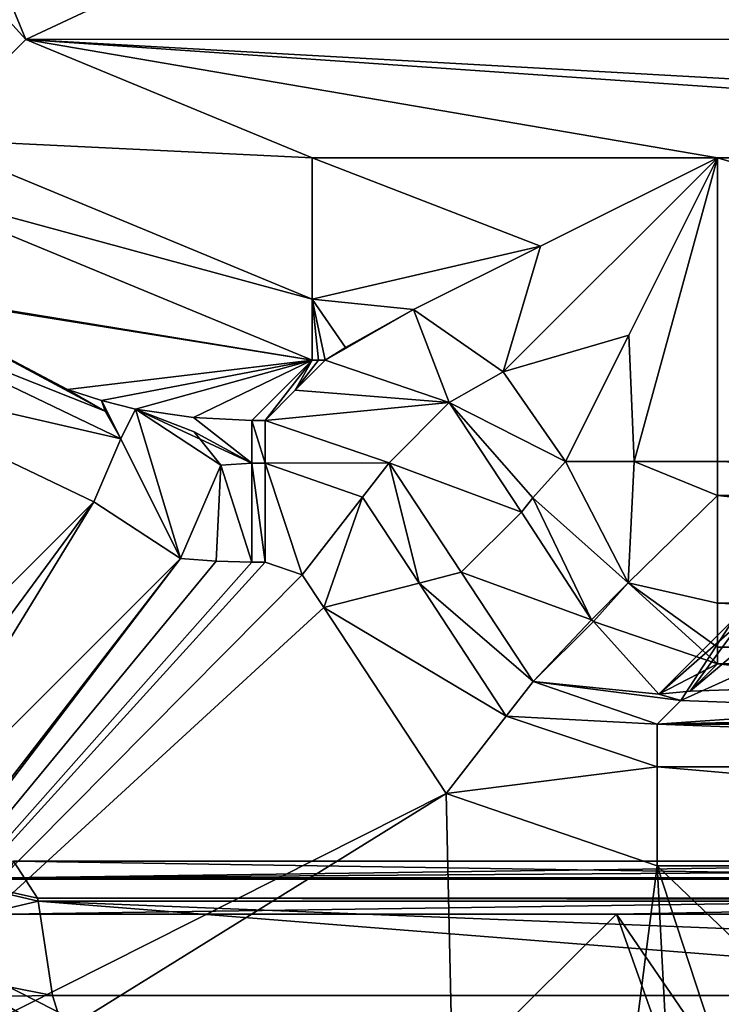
# Model space of a CAD drawing. Header units: millimetres. Extents: x -108 to 108, y -64 to 45.
# Tile 372 of 422: x 54.03 to 57.49, y -10.21 to -5.34. Entities that reach past the tile are written whole.
import ezdxf

# ---------------------------------------------------------------- set-up
doc = ezdxf.new("R2010")
doc.units = ezdxf.units.MM
doc.header["$LTSCALE"] = 65.185185
for name, color, linetype in [('1', 7, 'CONTINUOUS'), ('3248', 7, 'CONTINUOUS'), ('3251', 7, 'CONTINUOUS'), ('3261', 7, 'CONTINUOUS'), ('3264', 7, 'CONTINUOUS'), ('3543', 7, 'CONTINUOUS'), ('3548', 7, 'CONTINUOUS'), ('3562', 7, 'CONTINUOUS'), ('3584', 7, 'CONTINUOUS'), ('3585', 7, 'CONTINUOUS'), ('3624', 7, 'CONTINUOUS'), ('3632', 7, 'CONTINUOUS'), ('3638', 7, 'CONTINUOUS'), ('3650', 7, 'CONTINUOUS'), ('3684', 7, 'CONTINUOUS'), ('3691', 7, 'CONTINUOUS'), ('3692', 7, 'CONTINUOUS'), ('3828', 7, 'CONTINUOUS'), ('3829', 7, 'CONTINUOUS'), ('3830', 7, 'CONTINUOUS'), ('3831', 7, 'CONTINUOUS'), ('3833', 7, 'CONTINUOUS'), ('3915', 7, 'CONTINUOUS'), ('3916', 7, 'CONTINUOUS'), ('3918', 7, 'CONTINUOUS'), ('3919', 7, 'CONTINUOUS'), ('3931', 7, 'CONTINUOUS'), ('3941', 7, 'CONTINUOUS'), ('3950', 7, 'CONTINUOUS'), ('3951', 7, 'CONTINUOUS'), ('3952', 7, 'CONTINUOUS'), ('3957', 7, 'CONTINUOUS'), ('3958', 7, 'CONTINUOUS'), ('3963', 7, 'CONTINUOUS'), ('3964', 7, 'CONTINUOUS'), ('3982', 7, 'CONTINUOUS')]:
    doc.layers.add(name, color=color, linetype=linetype)

msp = doc.modelspace()

# ---------------------------------------------------------------- linework, layer by layer
at = {"layer": '1', "linetype": 'CONTINUOUS'}
for points in [[(86, -45, 2), (49.6249, -17.97, 2), (-39.55, 7.5, 2), (86, -45, 2)], [(-39.55, 3.7518, 2), (86, -45, 2), (-39.55, 7.5, 2), (-39.55, 3.7518, 2)], [(86, -45, 2), (-39.55, 3.7518, 2), (-39.5964, 3.3816, 2), (86, -45, 2)], [(-39.733, 3.0338, 2), (86, -45, 2), (-39.5964, 3.3816, 2), (-39.733, 3.0338, 2)], [(-43.3787, -1.9255, 2), (86, -45, 2), (-39.733, 3.0338, 2), (-43.3787, -1.9255, 2)], [(-48.2159, -5.7634, 2), (86, -45, 2), (-43.3787, -1.9255, 2), (-48.2159, -5.7634, 2)], [(-53.9012, -8.1734, 2), (86, -45, 2), (-48.2159, -5.7634, 2), (-53.9012, -8.1734, 2)], [(-86, -45, 2), (86, -45, 2), (-66.0989, -8.1733, 2), (-86, -45, 2)], [(-66.0989, -8.1733, 2), (86, -45, 2), (-60.0001, -9, 2), (-66.0989, -8.1733, 2)], [(-60.0001, -9, 2), (86, -45, 2), (-53.9012, -8.1734, 2), (-60.0001, -9, 2)]]:
    msp.add_3dface(points, dxfattribs=at)
at = {"layer": '3248', "color": 7, "linetype": 'CONTINUOUS', "true_color": 0x141a1c}
for points in [[(53.0054, -9.6273, 43.5858), (56.3227, -11.3176, 43.5858), (53.0054, -9.6273, 35), (53.0054, -9.6273, 43.5858)], [(53.0054, -9.6273, 35), (56.3227, -11.3176, 43.5858), (56.3227, -11.3176, 35), (53.0054, -9.6273, 35)]]:
    msp.add_3dface(points, dxfattribs=at)
at = {"layer": '3251', "color": 7, "linetype": 'CONTINUOUS', "true_color": 0x141a1c}
for points in [[(57.2868, -11.8872, 34.2929), (53.5485, -11.1708, 34), (52.3979, -9.5328, 34.2929), (57.2868, -11.8872, 34.2929)], [(53.0054, -9.6273, 35), (56.3227, -11.3176, 35), (52.3979, -9.5328, 34.2929), (53.0054, -9.6273, 35)], [(56.3227, -11.3176, 35), (57.2868, -11.8872, 34.2929), (52.3979, -9.5328, 34.2929), (56.3227, -11.3176, 35)]]:
    msp.add_3dface(points, dxfattribs=at)
at = {"layer": '3261', "color": 7, "linetype": 'CONTINUOUS', "true_color": 0x141a1c}
msp.add_3dface([(56.2322, -11.5961, 44.2929), (52.8332, -9.8643, 44.2929), (53.3293, -11.554, 45.4414), (56.2322, -11.5961, 44.2929)], dxfattribs=at)
at = {"layer": '3264', "color": 7, "linetype": 'CONTINUOUS', "true_color": 0x141a1c}
for points in [[(53.0054, -9.6273, 43.5858), (52.8332, -9.8643, 44.2929), (56.2322, -11.5961, 44.2929), (53.0054, -9.6273, 43.5858)], [(56.3227, -11.3176, 43.5858), (53.0054, -9.6273, 43.5858), (56.2322, -11.5961, 44.2929), (56.3227, -11.3176, 43.5858)]]:
    msp.add_3dface(points, dxfattribs=at)
at = {"layer": '3543', "color": 7, "linetype": 'CONTINUOUS', "true_color": 0xe6e6e6}
for points in [[(60, -18.2857, 55.1505), (56.976, -9.761, 59.2142), (50.8571, -15.8359, 55.1505), (60, -18.2857, 55.1505)], [(56.976, -9.761, 59.2142), (53.9623, -9.761, 58.7605), (50.8571, -15.8359, 55.1505), (56.976, -9.761, 59.2142)], [(60, -14.1808, 57.576), (60, -9.761, 59.3646), (56.976, -9.761, 59.2142), (60, -14.1808, 57.576)], [(60, -18.2857, 55.1505), (60, -14.1808, 57.576), (56.976, -9.761, 59.2142), (60, -18.2857, 55.1505)]]:
    msp.add_3dface(points, dxfattribs=at)
at = {"layer": '3548', "color": 7, "linetype": 'CONTINUOUS', "true_color": 0xe6e6e6}
for points in [[(54, -9.5, 58.1108), (54, -9.5, 58.5738), (60, -9.5, 59.1741), (54, -9.5, 58.1108)], [(54, -9.5, 57.6479), (54, -9.5, 58.1108), (60, -9.5, 59.1741), (54, -9.5, 57.6479)], [(60, -9.5, 58.2671), (54, -9.5, 57.6479), (60, -9.5, 59.1741), (60, -9.5, 58.2671)]]:
    msp.add_3dface(points, dxfattribs=at)
at = {"layer": '3562', "color": 7, "linetype": 'CONTINUOUS', "true_color": 0xe6e6e6}
for points in [[(54.1923, -10.1634, 56.7261), (48.3607, -10.2569, 54.7974), (53.0803, -9.9421, 56.5512), (54.1923, -10.1634, 56.7261)], [(55.6707, -14.8974, 54.7974), (48.3607, -10.2569, 54.7974), (54.1923, -10.1634, 56.7261), (55.6707, -14.8974, 54.7974)], [(60, -10.1635, 57.3254), (55.6707, -14.8974, 54.7974), (54.1923, -10.1634, 56.7261), (60, -10.1635, 57.3254)], [(64.3293, -14.8974, 54.7974), (55.6707, -14.8974, 54.7974), (60, -10.1635, 57.3254), (64.3293, -14.8974, 54.7974)]]:
    msp.add_3dface(points, dxfattribs=at)
at = {"layer": '3584', "color": 7, "linetype": 'CONTINUOUS', "true_color": 0xe6e6e6}
for points in [[(54, -9.5, 57.6479), (60, -9.5, 58.2671), (65.8824, -9.6825, 57.0841), (54, -9.5, 57.6479)], [(54, -9.5, 57.6479), (65.8824, -9.6825, 57.0841), (54.1176, -9.6825, 57.0841), (54, -9.5, 57.6479)], [(65.8824, -9.6825, 57.0841), (65.8782, -9.6974, 57.064), (54.1176, -9.6825, 57.0841), (65.8824, -9.6825, 57.0841)], [(54.1176, -9.6825, 57.0841), (65.8782, -9.6974, 57.064), (54.1218, -9.6974, 57.064), (54.1176, -9.6825, 57.0841)], [(65.8077, -10.1634, 56.7261), (60, -10.1635, 57.3254), (54.1218, -9.6974, 57.064), (65.8077, -10.1634, 56.7261)], [(65.8782, -9.6974, 57.064), (65.8077, -10.1634, 56.7261), (54.1218, -9.6974, 57.064), (65.8782, -9.6974, 57.064)], [(60, -10.1635, 57.3254), (54.1923, -10.1634, 56.7261), (54.1218, -9.6974, 57.064), (60, -10.1635, 57.3254)]]:
    msp.add_3dface(points, dxfattribs=at)
at = {"layer": '3585', "color": 7, "linetype": 'CONTINUOUS', "true_color": 0xe6e6e6}
for points in [[(54, -9.5, 57.6479), (54.1176, -9.6825, 57.0841), (52.9265, -9.4175, 56.8432), (54, -9.5, 57.6479)], [(54.1218, -9.6974, 57.064), (53.0803, -9.9421, 56.5512), (52.9265, -9.4175, 56.8432), (54.1218, -9.6974, 57.064)], [(54.1176, -9.6825, 57.0841), (54.1218, -9.6974, 57.064), (52.9265, -9.4175, 56.8432), (54.1176, -9.6825, 57.0841)], [(54.1923, -10.1634, 56.7261), (53.0803, -9.9421, 56.5512), (54.1218, -9.6974, 57.064), (54.1923, -10.1634, 56.7261)]]:
    msp.add_3dface(points, dxfattribs=at)
at = {"layer": '3624', "color": 7, "linetype": 'CONTINUOUS', "true_color": 0xe6e6e6}
for points in [[(60, -9.5, 59.1741), (54, -9.5, 58.5738), (53.968, -9.5821, 58.7322), (60, -9.5, 59.1741)], [(66, -9.5, 58.5738), (60, -9.5, 59.1741), (53.968, -9.5821, 58.7322), (66, -9.5, 58.5738)], [(66.032, -9.5821, 58.7322), (66, -9.5, 58.5738), (53.968, -9.5821, 58.7322), (66.032, -9.5821, 58.7322)], [(53.9623, -9.761, 58.7605), (56.976, -9.761, 59.2142), (66.0328, -9.5879, 58.7361), (53.9623, -9.761, 58.7605)], [(53.9623, -9.761, 58.7605), (66.0328, -9.5879, 58.7361), (53.9672, -9.5879, 58.7361), (53.9623, -9.761, 58.7605)], [(66.0328, -9.5879, 58.7361), (66.032, -9.5821, 58.7322), (53.9672, -9.5879, 58.7361), (66.0328, -9.5879, 58.7361)], [(53.9672, -9.5879, 58.7361), (66.032, -9.5821, 58.7322), (53.968, -9.5821, 58.7322), (53.9672, -9.5879, 58.7361)], [(56.976, -9.761, 59.2142), (60, -9.761, 59.3646), (66.0328, -9.5879, 58.7361), (56.976, -9.761, 59.2142)]]:
    msp.add_3dface(points, dxfattribs=at)
at = {"layer": '3632', "color": 7, "linetype": 'CONTINUOUS'}
for points in [[(54.0602, -5.4409, 50.5), (53.4742, -4.0265, 50.5), (55, -5, 50.5), (54.0602, -5.4409, 50.5)], [(65.9409, -5.4398, 50.5), (54.0602, -5.4409, 50.5), (55, -5, 50.5), (65.9409, -5.4398, 50.5)], [(65.9409, -5.4398, 50.5), (55, -5, 50.5), (65, -5, 50.5), (65.9409, -5.4398, 50.5)], [(65.9409, -5.4398, 50.5), (64.5265, -6.0258, 50.5), (54.0602, -5.4409, 50.5), (65.9409, -5.4398, 50.5)], [(62.5258, -6.0258, 50.5), (57.4742, -6.0258, 50.5), (54.0602, -5.4409, 50.5), (62.5258, -6.0258, 50.5)], [(54.0602, -5.4409, 50.5), (57.4742, -6.0258, 50.5), (55.4735, -6.0258, 50.5), (54.0602, -5.4409, 50.5)], [(64.5265, -6.0258, 50.5), (62.5258, -6.0258, 50.5), (54.0602, -5.4409, 50.5), (64.5265, -6.0258, 50.5)], [(57.4742, -7.5258, 50.5), (57.4742, -6.0258, 50.5), (62.5258, -7.5258, 50.5), (57.4742, -7.5258, 50.5)], [(62.5258, -7.5258, 50.5), (57.4742, -6.0258, 50.5), (62.5258, -6.0258, 50.5), (62.5258, -7.5258, 50.5)]]:
    msp.add_3dface(points, dxfattribs=at)
at = {"layer": '3638', "color": 7, "linetype": 'CONTINUOUS'}
for points in [[(57.2932, -8.7064, 58.3831), (58.3127, -8.7446, 59.8406), (57.1771, -8.8226, 62.8183), (57.2932, -8.7064, 58.3831)], [(61.6873, -8.7446, 59.8406), (62.8229, -8.8226, 62.8183), (57.1771, -8.8226, 62.8183), (61.6873, -8.7446, 59.8406)], [(60, -8.7592, 60.4), (61.6873, -8.7446, 59.8406), (57.1771, -8.8226, 62.8183), (60, -8.7592, 60.4)], [(58.3127, -8.7446, 59.8406), (60, -8.7592, 60.4), (57.1771, -8.8226, 62.8183), (58.3127, -8.7446, 59.8406)]]:
    msp.add_3dface(points, dxfattribs=at)
at = {"layer": '3650', "color": 7, "linetype": 'CONTINUOUS'}
for points in [[(79.5, -4.528, 65.5), (40.5, -4.528, 65.5), (40.5, -24.107, 66.7833), (79.5, -4.528, 65.5)], [(79.5, -4.528, 65.5), (40.5, -24.107, 66.7833), (79.5, -24.107, 66.7833), (79.5, -4.528, 65.5)]]:
    msp.add_3dface(points, dxfattribs=at)
at = {"layer": '3684', "color": 7, "linetype": 'CONTINUOUS'}
for points in [[(53.3533, -6.1472, 51.463), (55.4735, -7.0255, 51.4738), (53.333, -6.6754, 62.5184), (53.3533, -6.1472, 51.463)], [(53.333, -6.6754, 62.5184), (55.4735, -7.0255, 51.4738), (53.3456, -6.6852, 62.5184), (53.333, -6.6754, 62.5184)], [(53.3456, -6.6852, 62.5184), (55.4735, -7.0255, 51.4738), (54.2666, -7.1709, 62.5165), (53.3456, -6.6852, 62.5184)], [(54.2666, -7.1709, 62.5165), (55.4735, -7.0255, 51.4738), (54.4345, -7.2246, 62.6731), (54.2666, -7.1709, 62.5165)], [(54.4345, -7.2246, 62.6731), (55.4735, -7.0255, 51.4738), (54.6017, -7.2671, 62.8215), (54.4345, -7.2246, 62.6731)], [(54.6017, -7.2671, 62.8215), (55.4735, -7.0255, 51.4738), (54.8876, -7.3087, 62.82), (54.6017, -7.2671, 62.8215)], [(55.4735, -7.0255, 51.4738), (55.1764, -7.3226, 62.8183), (54.8876, -7.3087, 62.82), (55.4735, -7.0255, 51.4738)]]:
    msp.add_3dface(points, dxfattribs=at)
at = {"layer": '3691', "color": 7, "linetype": 'CONTINUOUS'}
for points in [[(53.4742, -4.0265, 50.5), (54.0602, -5.4409, 50.5), (52.7764, -4.0265, 50.7837), (53.4742, -4.0265, 50.5)], [(52.7764, -4.0265, 50.7837), (54.0602, -5.4409, 50.5), (53.5661, -5.9336, 50.7837), (52.7764, -4.0265, 50.7837)], [(54.0602, -5.4409, 50.5), (55.4735, -6.0258, 50.5), (53.5661, -5.9336, 50.7837), (54.0602, -5.4409, 50.5)], [(53.3533, -6.1472, 51.463), (53.5661, -5.9336, 50.7837), (55.4735, -6.7236, 50.7837), (53.3533, -6.1472, 51.463)], [(53.5661, -5.9336, 50.7837), (55.4735, -6.0258, 50.5), (55.4735, -6.7236, 50.7837), (53.5661, -5.9336, 50.7837)], [(55.4735, -7.0255, 51.4738), (53.3533, -6.1472, 51.463), (55.4735, -6.7236, 50.7837), (55.4735, -7.0255, 51.4738)]]:
    msp.add_3dface(points, dxfattribs=at)
at = {"layer": '3692', "color": 7, "linetype": 'CONTINUOUS'}
for points in [[(55.4735, -6.0258, 50.5), (57.4742, -6.0258, 50.5), (56.6003, -6.4628, 50.6005), (55.4735, -6.0258, 50.5)], [(55.4735, -6.7236, 50.7837), (55.4735, -6.0258, 50.5), (56.6003, -6.4628, 50.6005), (55.4735, -6.7236, 50.7837)], [(55.9742, -6.7758, 50.8386), (55.4735, -6.7236, 50.7837), (56.6003, -6.4628, 50.6005), (55.9742, -6.7758, 50.8386)], [(55.4735, -7.0255, 51.4738), (55.4735, -6.7236, 50.7837), (55.5058, -7.0255, 51.4738), (55.4735, -7.0255, 51.4738)], [(55.5058, -7.0255, 51.4738), (55.4735, -6.7236, 50.7837), (55.5382, -7.0255, 51.4738), (55.5058, -7.0255, 51.4738)], [(55.5382, -7.0255, 51.4738), (55.4735, -6.7236, 50.7837), (55.639, -6.9622, 51.1488), (55.5382, -7.0255, 51.4738)], [(55.639, -6.9622, 51.1488), (55.4735, -6.7236, 50.7837), (55.9742, -6.7758, 50.8386), (55.639, -6.9622, 51.1488)]]:
    msp.add_3dface(points, dxfattribs=at)
at = {"layer": '3828', "color": 7, "linetype": 'CONTINUOUS'}
for points in [[(56.5063, -7.7754, 51.4681), (56.8518, -8.3077, 51.4632), (56.209, -8.0727, 62.8223), (56.5063, -7.7754, 51.4681)], [(56.209, -8.0727, 62.8223), (56.8518, -8.3077, 51.4632), (56.5644, -8.6132, 62.8257), (56.209, -8.0727, 62.8223)], [(56.8518, -8.3077, 51.4632), (56.8621, -8.3158, 51.4633), (56.5644, -8.6132, 62.8257), (56.8518, -8.3077, 51.4632)], [(56.8621, -8.3158, 51.4633), (57.1849, -8.6747, 57.5015), (56.5644, -8.6132, 62.8257), (56.8621, -8.3158, 51.4633)], [(57.4742, -8.5255, 51.4738), (57.1849, -8.6747, 57.5015), (56.8621, -8.3158, 51.4633), (57.4742, -8.5255, 51.4738)], [(57.3393, -8.6604, 56.6243), (57.1849, -8.6747, 57.5015), (57.4742, -8.5255, 51.4738), (57.3393, -8.6604, 56.6243)], [(57.2932, -8.7064, 58.3831), (57.1771, -8.8226, 62.8183), (56.5644, -8.6132, 62.8257), (57.2932, -8.7064, 58.3831)], [(57.1849, -8.6747, 57.5015), (57.2932, -8.7064, 58.3831), (56.5644, -8.6132, 62.8257), (57.1849, -8.6747, 57.5015)]]:
    msp.add_3dface(points, dxfattribs=at)
at = {"layer": '3829', "color": 7, "linetype": 'CONTINUOUS'}
for points in [[(57.0365, -6.9011, 50.6009), (57.4742, -6.0258, 50.5), (57.0626, -7.5258, 50.5886), (57.0365, -6.9011, 50.6009)], [(57.4742, -6.0258, 50.5), (57.4742, -7.5258, 50.5), (57.0626, -7.5258, 50.5886), (57.4742, -6.0258, 50.5)], [(56.7242, -7.5258, 50.8386), (57.0365, -6.9011, 50.6009), (57.0626, -7.5258, 50.5886), (56.7242, -7.5258, 50.8386)]]:
    msp.add_3dface(points, dxfattribs=at)
at = {"layer": '3830', "color": 7, "linetype": 'CONTINUOUS'}
for points in [[(57.4742, -7.5258, 50.5), (62.5258, -7.5258, 50.5), (62.5258, -7.6943, 50.5143), (57.4742, -7.5258, 50.5)], [(57.4742, -7.6943, 50.5143), (57.4742, -7.5258, 50.5), (62.5258, -7.6943, 50.5143), (57.4742, -7.6943, 50.5143)], [(57.4742, -8.2251, 50.7852), (57.4742, -7.6943, 50.5143), (62.5258, -8.2251, 50.7852), (57.4742, -8.2251, 50.7852)], [(62.5258, -8.2251, 50.7852), (57.4742, -7.6943, 50.5143), (62.5258, -7.6943, 50.5143), (62.5258, -8.2251, 50.7852)], [(57.4742, -8.4433, 51.1022), (57.4742, -8.2251, 50.7852), (62.5258, -8.4433, 51.1022), (57.4742, -8.4433, 51.1022)], [(62.5258, -8.4433, 51.1022), (57.4742, -8.2251, 50.7852), (62.5258, -8.2251, 50.7852), (62.5258, -8.4433, 51.1022)], [(62.5258, -8.5255, 51.4738), (57.4742, -8.5255, 51.4738), (57.4742, -8.4433, 51.1022), (62.5258, -8.5255, 51.4738)], [(62.5258, -8.5255, 51.4738), (57.4742, -8.4433, 51.1022), (62.5258, -8.4433, 51.1022), (62.5258, -8.5255, 51.4738)]]:
    msp.add_3dface(points, dxfattribs=at)
at = {"layer": '3831', "color": 7, "linetype": 'CONTINUOUS'}
for points in [[(56.7242, -7.5258, 50.8386), (57.034, -8.1255, 50.8316), (56.5625, -7.7049, 51.13), (56.7242, -7.5258, 50.8386)], [(56.7242, -7.5258, 50.8386), (57.0626, -7.5258, 50.5886), (57.034, -8.1255, 50.8316), (56.7242, -7.5258, 50.8386)], [(57.0626, -7.5258, 50.5886), (57.4742, -7.6943, 50.5143), (57.034, -8.1255, 50.8316), (57.0626, -7.5258, 50.5886)], [(57.0626, -7.5258, 50.5886), (57.4742, -7.5258, 50.5), (57.4742, -7.6943, 50.5143), (57.0626, -7.5258, 50.5886)], [(56.8518, -8.3077, 51.4632), (56.5063, -7.7754, 51.4681), (56.5625, -7.7049, 51.13), (56.8518, -8.3077, 51.4632)], [(57.034, -8.1255, 50.8316), (56.8518, -8.3077, 51.4632), (56.5625, -7.7049, 51.13), (57.034, -8.1255, 50.8316)], [(57.4742, -7.6943, 50.5143), (57.4742, -8.2251, 50.7852), (57.034, -8.1255, 50.8316), (57.4742, -7.6943, 50.5143)], [(56.8621, -8.3158, 51.4633), (56.8518, -8.3077, 51.4632), (57.034, -8.1255, 50.8316), (56.8621, -8.3158, 51.4633)], [(57.4742, -8.5255, 51.4738), (56.8621, -8.3158, 51.4633), (57.034, -8.1255, 50.8316), (57.4742, -8.5255, 51.4738)], [(57.4742, -8.4433, 51.1022), (57.4742, -8.5255, 51.4738), (57.034, -8.1255, 50.8316), (57.4742, -8.4433, 51.1022)], [(57.4742, -8.2251, 50.7852), (57.4742, -8.4433, 51.1022), (57.034, -8.1255, 50.8316), (57.4742, -8.2251, 50.7852)]]:
    msp.add_3dface(points, dxfattribs=at)
at = {"layer": '3833', "color": 7, "linetype": 'CONTINUOUS'}
for points in [[(56.6003, -6.4628, 50.6005), (57.4742, -6.0258, 50.5), (56.4165, -7.0835, 50.9573), (56.6003, -6.4628, 50.6005)], [(57.4742, -6.0258, 50.5), (57.0365, -6.9011, 50.6009), (56.4165, -7.0835, 50.9573), (57.4742, -6.0258, 50.5)], [(55.9742, -6.7758, 50.8386), (56.6003, -6.4628, 50.6005), (56.4165, -7.0835, 50.9573), (55.9742, -6.7758, 50.8386)], [(57.0365, -6.9011, 50.6009), (56.7242, -7.5258, 50.8386), (56.4165, -7.0835, 50.9573), (57.0365, -6.9011, 50.6009)]]:
    msp.add_3dface(points, dxfattribs=at)
at = {"layer": '3915', "color": 7, "linetype": 'CONTINUOUS'}
for points in [[(58.3127, -8.7446, 59.8406), (57.2932, -8.7064, 58.3831), (58.3138, -8.2454, 59.1883), (58.3127, -8.7446, 59.8406)], [(58.3138, -8.2454, 59.1883), (57.2932, -8.7064, 58.3831), (57.5533, -8.306, 57.5149), (58.3138, -8.2454, 59.1883)], [(57.2932, -8.7064, 58.3831), (57.1849, -8.6747, 57.5015), (57.5533, -8.306, 57.5149), (57.2932, -8.7064, 58.3831)], [(57.5533, -8.306, 57.5149), (57.1849, -8.6747, 57.5015), (57.5888, -8.3211, 57.003), (57.5533, -8.306, 57.5149)], [(57.1849, -8.6747, 57.5015), (57.3393, -8.6604, 56.6243), (57.5888, -8.3211, 57.003), (57.1849, -8.6747, 57.5015)], [(57.5888, -8.3211, 57.003), (57.3393, -8.6604, 56.6243), (57.7261, -8.3335, 56.5246), (57.5888, -8.3211, 57.003)], [(57.3393, -8.6604, 56.6243), (58.3726, -8.6247, 55.264), (57.7261, -8.3335, 56.5246), (57.3393, -8.6604, 56.6243)]]:
    msp.add_3dface(points, dxfattribs=at)
at = {"layer": '3916', "color": 7, "linetype": 'CONTINUOUS'}
for points in [[(55.1764, -7.3226, 62.8183), (55.4735, -7.0255, 51.4738), (55.2411, -7.3226, 62.8183), (55.1764, -7.3226, 62.8183)], [(55.2411, -7.3226, 62.8183), (55.4735, -7.0255, 51.4738), (55.3896, -7.174, 57.1461), (55.2411, -7.3226, 62.8183)], [(55.4735, -7.0255, 51.4738), (55.5058, -7.0255, 51.4738), (55.3896, -7.174, 57.1461), (55.4735, -7.0255, 51.4738)], [(55.5058, -7.0255, 51.4738), (55.5382, -7.0255, 51.4738), (55.3896, -7.174, 57.1461), (55.5058, -7.0255, 51.4738)]]:
    msp.add_3dface(points, dxfattribs=at)
at = {"layer": '3918', "color": 7, "linetype": 'CONTINUOUS'}
for points in [[(55.5382, -7.0255, 51.4738), (56.1504, -7.2351, 51.4787), (55.3896, -7.174, 57.1461), (55.5382, -7.0255, 51.4738)], [(55.2411, -7.3226, 62.8183), (55.3896, -7.174, 57.1461), (56.1504, -7.2351, 51.4787), (55.2411, -7.3226, 62.8183)], [(55.2411, -7.3226, 62.8183), (56.1504, -7.2351, 51.4787), (55.8534, -7.5323, 62.8257), (55.2411, -7.3226, 62.8183)], [(56.1504, -7.2351, 51.4787), (56.5063, -7.7754, 51.4681), (55.8534, -7.5323, 62.8257), (56.1504, -7.2351, 51.4787)], [(56.5063, -7.7754, 51.4681), (56.209, -8.0727, 62.8223), (55.8534, -7.5323, 62.8257), (56.5063, -7.7754, 51.4681)]]:
    msp.add_3dface(points, dxfattribs=at)
at = {"layer": '3919', "color": 7, "linetype": 'CONTINUOUS'}
for points in [[(55.5382, -7.0255, 51.4738), (55.639, -6.9622, 51.1488), (55.9742, -6.7758, 50.8386), (55.5382, -7.0255, 51.4738)], [(55.5382, -7.0255, 51.4738), (55.9742, -6.7758, 50.8386), (56.1504, -7.2351, 51.4787), (55.5382, -7.0255, 51.4738)], [(55.9742, -6.7758, 50.8386), (56.4165, -7.0835, 50.9573), (56.1504, -7.2351, 51.4787), (55.9742, -6.7758, 50.8386)], [(56.4165, -7.0835, 50.9573), (56.7242, -7.5258, 50.8386), (56.1504, -7.2351, 51.4787), (56.4165, -7.0835, 50.9573)], [(56.5625, -7.7049, 51.13), (56.5063, -7.7754, 51.4681), (56.1504, -7.2351, 51.4787), (56.5625, -7.7049, 51.13)], [(56.7242, -7.5258, 50.8386), (56.5625, -7.7049, 51.13), (56.1504, -7.2351, 51.4787), (56.7242, -7.5258, 50.8386)]]:
    msp.add_3dface(points, dxfattribs=at)
at = {"layer": '3931', "color": 7, "linetype": 'CONTINUOUS'}
for points in [[(54.2666, -7.1709, 62.5165), (54.4345, -7.2246, 62.6731), (54.4513, -7.2772, 62.7222), (54.2666, -7.1709, 62.5165)], [(54.4345, -7.2246, 62.6731), (54.6017, -7.2671, 62.8215), (54.5292, -7.4146, 62.8745), (54.4345, -7.2246, 62.6731)], [(54.4513, -7.2772, 62.7222), (54.4345, -7.2246, 62.6731), (54.5292, -7.4146, 62.8745), (54.4513, -7.2772, 62.7222)], [(54.6017, -7.2671, 62.8215), (54.8231, -8.0054, 63.5), (54.5292, -7.4146, 62.8745), (54.6017, -7.2671, 62.8215)], [(54.8231, -8.0054, 63.5), (54.6017, -7.2671, 62.8215), (55.0221, -7.5439, 63.3145), (54.8231, -8.0054, 63.5)], [(55.0221, -7.5439, 63.3145), (54.6017, -7.2671, 62.8215), (54.8908, -7.3789, 63.1049), (55.0221, -7.5439, 63.3145)], [(54.5292, -7.4146, 62.8745), (54.8231, -8.0054, 63.5), (54.3967, -7.7246, 63), (54.5292, -7.4146, 62.8745)], [(54.8231, -8.0054, 63.5), (53.2825, -9.5459, 63.5), (54.3967, -7.7246, 63), (54.8231, -8.0054, 63.5)], [(54.3967, -7.7246, 63), (53.2825, -9.5459, 63.5), (53.3076, -9.2028, 63.2751), (54.3967, -7.7246, 63)], [(53.2825, -8.8388, 63), (54.3967, -7.7246, 63), (53.3076, -9.2028, 63.2751), (53.2825, -8.8388, 63)]]:
    msp.add_3dface(points, dxfattribs=at)
at = {"layer": '3941', "color": 7, "linetype": 'CONTINUOUS'}
for points in [[(53.333, -6.6754, 62.5184), (54.4513, -7.2772, 62.7222), (53.2388, -6.7955, 62.86), (53.333, -6.6754, 62.5184)], [(53.333, -6.6754, 62.5184), (53.3456, -6.6852, 62.5184), (54.4513, -7.2772, 62.7222), (53.333, -6.6754, 62.5184)], [(53.3456, -6.6852, 62.5184), (54.2666, -7.1709, 62.5165), (54.4513, -7.2772, 62.7222), (53.3456, -6.6852, 62.5184)], [(54.5292, -7.4146, 62.8745), (53.0247, -7.0685, 63), (53.2388, -6.7955, 62.86), (54.5292, -7.4146, 62.8745)], [(54.4513, -7.2772, 62.7222), (54.5292, -7.4146, 62.8745), (53.2388, -6.7955, 62.86), (54.4513, -7.2772, 62.7222)], [(54.5292, -7.4146, 62.8745), (54.3967, -7.7246, 63), (53.0247, -7.0685, 63), (54.5292, -7.4146, 62.8745)]]:
    msp.add_3dface(points, dxfattribs=at)
at = {"layer": '3950', "color": 7, "linetype": 'CONTINUOUS'}
for points in [[(55.2411, -7.3226, 62.8183), (55.8534, -7.5323, 62.8257), (55.2411, -7.5339, 63.3014), (55.2411, -7.3226, 62.8183)], [(55.8534, -7.5323, 62.8257), (55.7224, -7.7012, 63.304), (55.2411, -7.5339, 63.3014), (55.8534, -7.5323, 62.8257)], [(55.7224, -7.7012, 63.304), (55.4248, -8.0852, 63.5), (55.2411, -7.5339, 63.3014), (55.7224, -7.7012, 63.304)], [(55.4248, -8.0852, 63.5), (55.2411, -8.0223, 63.5), (55.2411, -7.5339, 63.3014), (55.4248, -8.0852, 63.5)], [(55.8534, -7.5323, 62.8257), (56.0017, -8.1261, 63.3042), (55.7224, -7.7012, 63.304), (55.8534, -7.5323, 62.8257)], [(55.8534, -7.5323, 62.8257), (56.209, -8.0727, 62.8223), (56.0017, -8.1261, 63.3042), (55.8534, -7.5323, 62.8257)], [(55.7224, -7.7012, 63.304), (55.5315, -8.2473, 63.5), (55.4248, -8.0852, 63.5), (55.7224, -7.7012, 63.304)], [(56.0017, -8.1261, 63.3042), (55.5315, -8.2473, 63.5), (55.7224, -7.7012, 63.304), (56.0017, -8.1261, 63.3042)]]:
    msp.add_3dface(points, dxfattribs=at)
at = {"layer": '3951', "color": 7, "linetype": 'CONTINUOUS'}
for points in [[(56.209, -8.0727, 62.8223), (56.5644, -8.6132, 62.8257), (56.0017, -8.1261, 63.3042), (56.209, -8.0727, 62.8223)], [(55.5315, -8.2473, 63.5), (56.0017, -8.1261, 63.3042), (56.4321, -8.7844, 63.3065), (55.5315, -8.2473, 63.5)], [(56.0017, -8.1261, 63.3042), (56.5644, -8.6132, 62.8257), (56.4321, -8.7844, 63.3065), (56.0017, -8.1261, 63.3042)], [(55.5315, -8.2473, 63.5), (56.4321, -8.7844, 63.3065), (56.1358, -9.166, 63.5), (55.5315, -8.2473, 63.5)], [(56.5644, -8.6132, 62.8257), (57.1771, -8.8226, 62.8183), (56.4321, -8.7844, 63.3065), (56.5644, -8.6132, 62.8257)], [(56.4321, -8.7844, 63.3065), (57.1771, -9.0339, 63.3014), (56.1358, -9.166, 63.5), (56.4321, -8.7844, 63.3065)], [(57.1771, -8.8226, 62.8183), (57.1771, -9.0339, 63.3014), (56.4321, -8.7844, 63.3065), (57.1771, -8.8226, 62.8183)], [(57.1771, -9.0339, 63.3014), (57.1771, -9.5223, 63.5), (56.1358, -9.166, 63.5), (57.1771, -9.0339, 63.3014)]]:
    msp.add_3dface(points, dxfattribs=at)
at = {"layer": '3952', "color": 7, "linetype": 'CONTINUOUS'}
for points in [[(57.1771, -8.8226, 62.8183), (62.8229, -8.8226, 62.8183), (62.8229, -9.0339, 63.3014), (57.1771, -8.8226, 62.8183)], [(57.1771, -9.0339, 63.3014), (57.1771, -8.8226, 62.8183), (62.8229, -9.0339, 63.3014), (57.1771, -9.0339, 63.3014)], [(57.1771, -9.5223, 63.5), (57.1771, -9.0339, 63.3014), (62.8229, -9.5223, 63.5), (57.1771, -9.5223, 63.5)], [(62.8229, -9.5223, 63.5), (57.1771, -9.0339, 63.3014), (62.8229, -9.0339, 63.3014), (62.8229, -9.5223, 63.5)]]:
    msp.add_3dface(points, dxfattribs=at)
at = {"layer": '3957', "color": 7, "linetype": 'CONTINUOUS'}
for points in [[(55.1764, -7.3226, 62.8183), (55.2411, -7.3226, 62.8183), (55.2411, -7.5339, 63.3014), (55.1764, -7.3226, 62.8183)], [(55.1764, -7.3226, 62.8183), (55.2411, -7.5339, 63.3014), (55.1764, -7.5339, 63.3014), (55.1764, -7.3226, 62.8183)], [(55.2411, -7.5339, 63.3014), (55.2411, -8.0223, 63.5), (55.1764, -7.5339, 63.3014), (55.2411, -7.5339, 63.3014)], [(55.1764, -7.5339, 63.3014), (55.2411, -8.0223, 63.5), (55.1764, -8.0223, 63.5), (55.1764, -7.5339, 63.3014)]]:
    msp.add_3dface(points, dxfattribs=at)
at = {"layer": '3958', "color": 7, "linetype": 'CONTINUOUS'}
for points in [[(54.6017, -7.2671, 62.8215), (54.8876, -7.3087, 62.82), (55.1764, -7.5339, 63.3014), (54.6017, -7.2671, 62.8215)], [(54.8908, -7.3789, 63.1049), (54.6017, -7.2671, 62.8215), (55.1764, -7.5339, 63.3014), (54.8908, -7.3789, 63.1049)], [(54.8876, -7.3087, 62.82), (55.1764, -7.3226, 62.8183), (55.1764, -7.5339, 63.3014), (54.8876, -7.3087, 62.82)], [(55.0221, -7.5439, 63.3145), (54.8908, -7.3789, 63.1049), (55.1764, -7.5339, 63.3014), (55.0221, -7.5439, 63.3145)], [(55.0221, -7.5439, 63.3145), (55.1764, -7.5339, 63.3014), (55.1764, -8.0223, 63.5), (55.0221, -7.5439, 63.3145)], [(54.8231, -8.0054, 63.5), (55.0221, -7.5439, 63.3145), (54.9996, -8.018, 63.5), (54.8231, -8.0054, 63.5)], [(55.0221, -7.5439, 63.3145), (55.1764, -8.0223, 63.5), (54.9996, -8.018, 63.5), (55.0221, -7.5439, 63.3145)]]:
    msp.add_3dface(points, dxfattribs=at)
at = {"layer": '3963', "color": 7, "linetype": 'CONTINUOUS'}
for points in [[(57.3393, -8.6604, 56.6243), (57.4742, -8.5255, 51.4738), (58.3726, -8.6247, 55.264), (57.3393, -8.6604, 56.6243)], [(57.4742, -8.5255, 51.4738), (62.5258, -8.5255, 51.4738), (58.3726, -8.6247, 55.264), (57.4742, -8.5255, 51.4738)]]:
    msp.add_3dface(points, dxfattribs=at)
at = {"layer": '3964', "color": 7, "linetype": 'CONTINUOUS'}
for points in [[(54.8231, -8.0054, 63.5), (54.9996, -8.018, 63.5), (52.5754, -10.9602, 63.5), (54.8231, -8.0054, 63.5)], [(54.8231, -8.0054, 63.5), (52.5754, -10.9602, 63.5), (53.0437, -10.3104, 63.5), (54.8231, -8.0054, 63.5)], [(54.9996, -8.018, 63.5), (55.1764, -8.0223, 63.5), (52.5754, -10.9602, 63.5), (54.9996, -8.018, 63.5)], [(55.2411, -8.0223, 63.5), (55.4248, -8.0852, 63.5), (52.5754, -10.9602, 63.5), (55.2411, -8.0223, 63.5)], [(55.1764, -8.0223, 63.5), (55.2411, -8.0223, 63.5), (52.5754, -10.9602, 63.5), (55.1764, -8.0223, 63.5)], [(53.2825, -9.5459, 63.5), (54.8231, -8.0054, 63.5), (53.0437, -10.3104, 63.5), (53.2825, -9.5459, 63.5)], [(55.4248, -8.0852, 63.5), (55.5315, -8.2473, 63.5), (52.5754, -10.9602, 63.5), (55.4248, -8.0852, 63.5)], [(55.5315, -8.2473, 63.5), (56.1358, -9.166, 63.5), (52.5754, -10.9602, 63.5), (55.5315, -8.2473, 63.5)], [(56.2979, -16.3868, 63.5), (49.6194, -13.209, 63.5), (56.1358, -9.166, 63.5), (56.2979, -16.3868, 63.5)], [(56.1358, -9.166, 63.5), (49.6194, -13.209, 63.5), (52.5754, -10.9602, 63.5), (56.1358, -9.166, 63.5)], [(57.1771, -9.5223, 63.5), (56.2979, -16.3868, 63.5), (56.1358, -9.166, 63.5), (57.1771, -9.5223, 63.5)], [(57.4294, -14.3561, 63.5), (56.2979, -16.3868, 63.5), (57.1771, -9.5223, 63.5), (57.4294, -14.3561, 63.5)], [(57.75, -11.2713, 63.5), (57.4294, -14.3561, 63.5), (57.1771, -9.5223, 63.5), (57.75, -11.2713, 63.5)], [(57.9375, -10.25, 63.5), (57.75, -11.2713, 63.5), (57.1771, -9.5223, 63.5), (57.9375, -10.25, 63.5)], [(57.9375, -10.25, 63.5), (57.1771, -9.5223, 63.5), (62.8229, -9.5223, 63.5), (57.9375, -10.25, 63.5)]]:
    msp.add_3dface(points, dxfattribs=at)
at = {"layer": '3982', "color": 7, "linetype": 'CONTINUOUS'}
msp.add_3dface([(54.3967, -7.7246, 63), (53.2825, -8.8388, 63), (53.0247, -7.0685, 63), (54.3967, -7.7246, 63)], dxfattribs=at)

doc.saveas('drawing.dxf')
